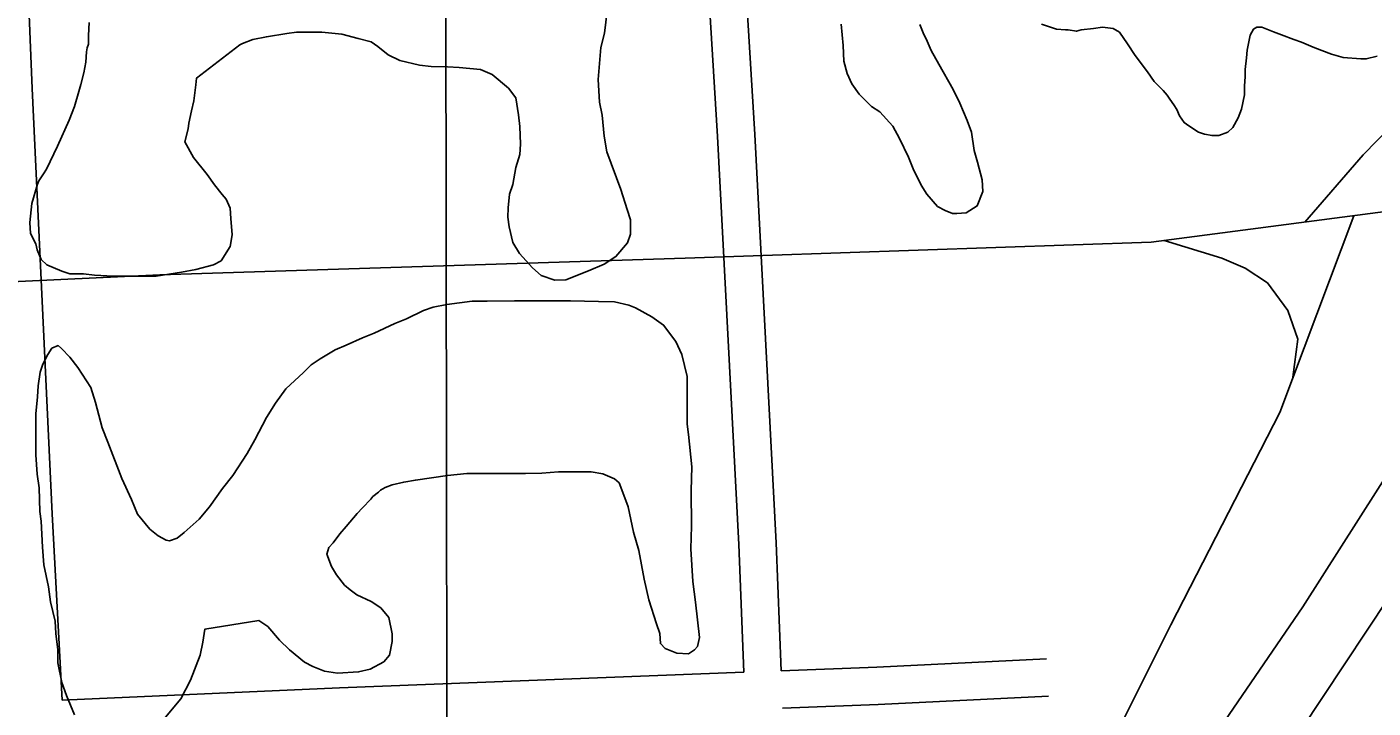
# Model space of a CAD drawing. Extents: x 3313447 to 3351316, y 703786 to 729172.
# Drawn here: x 3332992 to 3334072, y 724123 to 724670 of the extents above; entities that cross this region are included whole.
import ezdxf

# ---------------------------------------------------------------- set-up
doc = ezdxf.new("R2010")
doc.units = 0
for name, color, linetype in [('V-GRID-MAJR', 7, 'Continuous'), ('V-ROAD-CNTR', 7, 'Continuous'), ('V-SITE-VEGE', 7, 'Continuous')]:
    doc.layers.add(name, color=color, linetype=linetype)

msp = doc.modelspace()

# ---------------------------------------------------------------- linework, layer by layer
at = {"layer": 'V-GRID-MAJR'}
msp.add_spline([(3333341.782, 715247.1190000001), (3333332.965, 721308.783), (3333324.149, 727370.476), (3333324.144, 727373.911)], degree=3, dxfattribs=at)
at = {"layer": 'V-ROAD-CNTR'}
for points in [[(3334468.858024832, 724888.564195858), (3334301.246360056, 724636.43370012), (3334136.081690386, 724392.9481870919), (3334015.777930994, 724203.9435651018), (3333904.534153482, 724041.196890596), (3333828.76030503, 723921.9911290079), (3333762.56543742, 723801.493370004), (3333661.066640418, 723601.4807700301), (3333587.6997871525, 723416.235140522), (3333523.6789151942, 723226.7185195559), (3333478.842004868, 723047.6008777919), (3333456.2670500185, 722892.626187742), (3333434.1050943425, 722744.84248331), (3333423.6431152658, 722595.368782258), (3333418.3401258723, 722465.5430419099), (3333421.9061187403, 722328.3353163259), (3333432.482097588, 722164.9876430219), (3333445.67107121, 721847.448278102), (3333463.983034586, 721496.3879802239), (3333476.5950093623, 721207.6325577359)], [(3333567.05582844, 724151.3426703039), (3333563.1108363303, 724253.938465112), (3333546.1238703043, 724581.521809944), (3333532.752897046, 724800.534371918)], [(3333597.0337684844, 724152.492668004), (3333593.08077639, 724255.292462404), (3333576.0758104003, 724583.2118065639), (3333562.678837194, 724802.662367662)], [(3332989.7139831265, 724778.0474168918), (3332995.959970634, 724620.240732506), (3333012.2329380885, 724278.588415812), (3333020.225922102, 724128.8677152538)], [(3331424.992112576, 724746.6224797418), (3331632.875696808, 724732.4075081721), (3332016.7099291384, 724696.5795798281), (3332317.791326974, 724669.5716338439), (3332396.310169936, 724658.702655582), (3332478.0090065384, 724664.7946433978), (3332531.333899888, 724655.9866610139), (3332579.79280297, 724640.0306929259), (3332613.983734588, 724622.4317281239), (3332646.449669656, 724596.5937798), (3332669.5716234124, 724575.0258229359), (3332688.740585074, 724545.2398825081), (3332712.6615372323, 724514.310944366), (3332736.443489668, 724497.2239785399), (3332762.9114367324, 724478.15901667), (3332790.79238097, 724463.362046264), (3332819.325323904, 724455.8910612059), (3332849.9102627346, 724454.943063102), (3332911.058140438, 724461.5780498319), (3333098.473765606, 724470.4120321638), (3333519.99092257, 724483.791005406), (3333894.0541744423, 724496.6029797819), (3334178.218606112, 724533.857905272), (3334198.633565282, 724535.985901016)], [(3333537.83588688, 721082.71080758), (3333519.8479228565, 721410.5401519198), (3333502.891956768, 721812.9763470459), (3333488.01598652, 722048.5838758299), (3333478.70600514, 722232.885507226), (3333473.6980151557, 722355.685261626), (3333471.902018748, 722481.22801054), (3333478.433005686, 722613.95274509), (3333485.2929919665, 722720.6035317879), (3333505.814950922, 722858.2972563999), (3333530.369901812, 722980.8440113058), (3333571.5758193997, 723152.869667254), (3333611.3227399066, 723294.6593836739), (3333672.859616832, 723460.078052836), (3333707.25054805, 723548.8218753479), (3333767.713427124, 723664.852643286), (3333839.6762831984, 723807.87035725), (3333905.4521516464, 723924.021124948), (3333996.9169687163, 724078.566815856), (3334119.6167233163, 724263.848445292), (3334270.1974221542, 724480.2060125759), (3334397.302167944, 724674.590623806)], [(3334166.766629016, 724665.38864221), (3334108.2337460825, 724612.134748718), (3334064.1828341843, 724566.962839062), (3334017.330927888, 724512.764947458)], [(3334056.692849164, 724517.9259371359), (3333997.251968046, 724360.0022529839), (3333909.7411430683, 724189.3165943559), (3333810.1983421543, 723989.7649934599), (3333743.5484754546, 723857.6232577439), (3333687.182588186, 723733.1255067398), (3333638.928684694, 723545.583881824)], [(3334007.873946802, 724388.2221965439), (3334011.8689388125, 724418.786135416), (3334003.7679550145, 724441.7840894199), (3333987.53998747, 724464.03904491), (3333969.5650234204, 724475.828021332), (3333950.902060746, 724483.7520054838), (3333904.4181537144, 724497.9619770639)], [(3333597.032768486, 724152.493668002), (3333673.803614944, 724155.438662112), (3333810.177342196, 724162.0576488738)], [(3333020.224922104, 724128.866715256), (3333242.688477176, 724138.9006951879), (3333567.054828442, 724151.343670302)], [(3333598.18576618, 724122.515727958), (3333675.10561234, 724125.4667220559), (3333811.631339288, 724132.093708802)]]:
    msp.add_lwpolyline(points, dxfattribs=at)
at = {"layer": 'V-SITE-VEGE'}
for points in [[(3333457.526, 724682.233), (3333455.271, 724664.6730000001), (3333452.486, 724653.153), (3333450.2, 724627.361), (3333451.236, 724609.24), (3333453.397, 724598.804), (3333454.984, 724581.777), (3333457.139, 724569.147), (3333468.563, 724538.914), (3333473.447, 724522.976), (3333476.165, 724514.731), (3333476.128, 724503.205), (3333473.906, 724496.076), (3333464.534, 724485.127), (3333455.183, 724479.121), (3333442.537, 724473.675), (3333424.395, 724466.601), (3333415.611, 724466.083), (3333404.644, 724469.962), (3333397.5300000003, 724476.0260000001), (3333387.1380000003, 724487.589), (3333381.678, 724496.3910000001), (3333378.9790000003, 724509.027), (3333377.906, 724516.718), (3333377.932, 724524.404), (3333379.069, 724535.375), (3333381.84, 724543.055), (3333384.083, 724556.77), (3333387.413, 724567.189), (3333387.988, 724575.422), (3333387.488, 724589.696), (3333386.423, 724599.033), (3333384.275, 724612.765), (3333378.262, 724620.471), (3333365.1240000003, 724631.496), (3333355.806, 724635.371), (3333338.793, 724637.0750000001), (3333329.4620000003, 724637.656), (3333316.286, 724637.701), (3333306.9590000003, 724638.832), (3333291.052, 724642.729), (3333281.736, 724647.153), (3333273.523, 724653.768), (3333268.0470000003, 724657.63), (3333257.627, 724660.412), (3333244.4620000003, 724663.75), (3333228.5470000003, 724665.452), (3333208.237, 724665.5210000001), (3333200.5470000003, 724664.448), (3333184.069, 724661.761), (3333173.0810000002, 724659.603), (3333164.838, 724656.336), (3333162.636, 724655.246), (3333127.96, 724628.4670000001), (3333127.392, 724622.978), (3333125.703, 724610.358), (3333124.0270000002, 724602.13), (3333121.799, 724592.256), (3333121.234, 724587.865), (3333118.453, 724577.4450000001), (3333125.545, 724564.795), (3333136.477, 724551.034), (3333142.488, 724542.779), (3333148.4990000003, 724535.072), (3333151.782, 724531.218), (3333155.051, 724524.068), (3333155.571, 724515.833), (3333156.623, 724502.654), (3333154.944, 724493.328), (3333147.768, 724481.824), (3333141.716, 724478.551), (3333127.431, 724474.756), (3333115.897, 724472.6020000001), (3333095.573, 724469.376), (3333060.988, 724469.495), (3333046.169, 724470.095), (3333037.389, 724471.223), (3333026.41, 724471.26), (3333019.829, 724473.48), (3333007.771, 724478.461), (3333003.392, 724482.868), (3333000.126, 724490.5650000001), (3332999.044, 724495.511), (3332994.682, 724503.758), (3332994.162, 724512.546), (3332995.862, 724527.91), (3333000.306, 724543.2660000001), (3333001.414, 724546.006), (3333005.274, 724551.483), (3333007.484, 724555.318), (3333016.3310000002, 724573.953), (3333025.736, 724594.781), (3333030.166, 724605.746), (3333033.502, 724617.811), (3333035.167, 724623.296), (3333037.393, 724632.62), (3333039.0700000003, 724641.398), (3333039.65, 724649.631)], [(3333039.65, 724649.631), (3333040.207, 724652.922), (3333041.3170000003, 724655.664), (3333041.344, 724662.802), (3333041.9250000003, 724673.23)], [(3333708.367, 724671.4890000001), (3333711.091, 724664.893), (3333714.363, 724658.294), (3333717.628, 724650.598), (3333723.631, 724639.598), (3333735.089, 724619.245), (3333740.541, 724608.247), (3333746.531, 724594.503), (3333749.794, 724585.16), (3333751.938, 724570.328), (3333754.6520000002, 724560.987), (3333758.4450000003, 724546.7000000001), (3333758.963, 724537.368), (3333754.529, 724525.854), (3333745.7290000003, 724520.394), (3333738.038, 724519.872), (3333734.747, 724519.884), (3333728.716, 724522.1), (3333722.6890000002, 724525.414), (3333713.94, 724535.326), (3333709.571, 724542.4770000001), (3333703.032, 724555.675), (3333699.219, 724565.022), (3333692.132, 724579.868), (3333686.679, 724589.768), (3333676.287, 724601.331), (3333669.715, 724605.746), (3333659.866, 724615.661), (3333653.855, 724623.916), (3333650.042, 724632.1630000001), (3333647.33, 724642.0530000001), (3333646.827, 724654.681), (3333645.239, 724671.706)], [(3333914.545, 724603.258), (3333912.364, 724607.108), (3333909.085, 724611.511), (3333906.9, 724614.813), (3333903.619, 724618.667), (3333896.508, 724625.829), (3333891.044, 724633.532), (3333881.21, 724646.741), (3333875.201, 724656.094), (3333868.645, 724665.4500000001), (3333863.716, 724668.21), (3333854.938, 724669.339), (3333847.795, 724668.2660000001), (3333837.907, 724667.203), (3333834.065, 724666.117), (3333827.481, 724667.238), (3333825.2830000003, 724667.246), (3333818.15, 724667.817), (3333813.214, 724669.482), (3333806.085, 724671.702)], [(3334075.541, 724646.074), (3334066.751, 724643.909), (3334062.36, 724643.925), (3334048.089, 724645.0700000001), (3334038.767, 724647.8470000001), (3334031.091, 724650.618), (3334023.964, 724653.389), (3334014.643, 724657.262), (3334008.614, 724659.48), (3333998.745, 724663.357), (3333992.164, 724665.5750000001), (3333982.846, 724669.451), (3333979.004, 724669.462), (3333976.254, 724667.8250000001), (3333973.491, 724662.894), (3333971.252, 724650.8250000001), (3333970.685, 724644.787), (3333969.555, 724635.459), (3333969.532, 724629.419), (3333968.961, 724622.286), (3333968.936, 724615.149), (3333966.7, 724603.629), (3333963.929, 724596.502), (3333959.511, 724588.83), (3333955.657, 724585), (3333948.509, 724582.28), (3333943.021, 724582.299), (3333936.985, 724583.419), (3333932.054, 724585.082), (3333924.382, 724590.0480000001), (3333920.5500000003, 724592.807), (3333916.7260000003, 724598.31), (3333914.545, 724603.258)], [(3333068.115, 724306.976), (3333075.744, 724289.932), (3333080.647, 724278.388), (3333090.483, 724266.274), (3333097.053, 724260.763), (3333103.629, 724257.447), (3333106.372, 724256.89), (3333112.417, 724259.0650000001), (3333117.9220000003, 724263.437), (3333130.038, 724274.3740000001), (3333138.306, 724284.2270000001), (3333148.788, 724299.013), (3333157.058, 724309.415), (3333168.647, 724326.944), (3333174.724, 724337.9010000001), (3333184.1180000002, 724355.985), (3333191.292, 724367.488), (3333199.568, 724378.99), (3333213.886, 724392.115), (3333219.946, 724398.132), (3333227.097, 724403.05), (3333239.203, 724410.144), (3333247.997, 724413.955), (3333261.1920000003, 724419.9500000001), (3333270.537, 724423.757), (3333287.032, 724431.39), (3333296.379, 724435.199), (3333310.125, 724441.738), (3333317.819, 724444.458), (3333328.807, 724446.617), (3333349.127, 724449.291), (3333361.204, 724449.25), (3333383.165, 724449.724), (3333412.81, 724449.623), (3333428.18, 724449.5700000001), (3333450.686, 724448.943), (3333463.313, 724448.9), (3333474.8310000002, 724446.117), (3333480.3140000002, 724443.9010000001), (3333493.464, 724436.719), (3333502.774, 724430.1), (3333512.611, 724416.89), (3333517.518, 724406.443), (3333521.845, 724388.861), (3333521.714, 724350.434), (3333522.7830000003, 724342.1950000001), (3333525.44, 724316.384), (3333524.825, 724297.172), (3333525.276, 724268.625), (3333524.665, 724250.513), (3333526.222, 724224.157), (3333528.36, 724207.677), (3333531.557, 724179.121), (3333529.886, 724171.99), (3333527.68, 724169.254), (3333522.728, 724165.9770000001), (3333513.397, 724166.559), (3333504.079, 724170.434)], [(3333030.1350000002, 724117.1630000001), (3333023.6, 724132.558), (3333019.792, 724143.001), (3333016.555, 724158.93), (3333016.589, 724169.363), (3333014.988, 724182.541), (3333014.472, 724192.425), (3333010.683, 724207.81), (3333009.077, 724219.893), (3333005.295, 724237.473), (3333004.2460000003, 724251.75), (3333003.22, 724272.615), (3333002.149, 724280.3030000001), (3333001.666, 724299.519), (3333000.056, 724310.505), (3332999.011, 724325.879), (3332999.1240000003, 724358.817), (3333000.269, 724372.536), (3333000.848, 724381.318), (3333002.534, 724392.291), (3333004.754, 724398.872), (3333008.6210000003, 724406.544), (3333011.93, 724411.471), (3333016.878, 724413.652), (3333019.616, 724411.446), (3333026.18, 724404.289), (3333032.74, 724396.031), (3333043.115, 724380.0750000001), (3333046.916, 724367.984), (3333052.335, 724347.653), (3333056.687, 724336.111), (3333068.115, 724306.976)], [(3333504.079, 724170.434), (3333500.2490000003, 724174.2880000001), (3333499.7290000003, 724182.525), (3333497.009, 724190.219), (3333491.037, 724209.454), (3333487.251, 724225.937), (3333482.937, 724249.007), (3333478.598, 724263.845), (3333474.274, 724284.171), (3333471.014, 724293.514), (3333467.205, 724303.41), (3333463.373, 724306.718), (3333454.054, 724310.593), (3333444.728, 724312.27), (3333418.376, 724312.36), (3333405.197, 724311.307), (3333392.021, 724310.806), (3333344.81, 724310.9670000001), (3333329.434, 724309.372), (3333303.619, 724305.618), (3333294.282, 724304.004), (3333284.943, 724301.84), (3333279.444, 724299.662), (3333275.594, 724297.479), (3333273.941, 724295.839), (3333269.54, 724292.56), (3333267.883, 724290.373), (3333261.272, 724283.256), (3333256.865, 724278.879), (3333248.046, 724268.48), (3333243.086, 724262.461), (3333237.571, 724255.34), (3333234.2630000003, 724251.51), (3333232.598, 724246.025), (3333236.407, 724236.129), (3333240.227, 724229.529), (3333246.787, 724221.2710000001), (3333251.165, 724217.415), (3333256.642, 724213.554), (3333268.149, 724208.025), (3333275.819, 724203.058), (3333282.383, 724195.35), (3333285.08, 724182.165), (3333285.06, 724176.125), (3333282.825, 724165.156), (3333278.414, 724159.68), (3333267.414, 724153.679), (3333258.075, 724151.514), (3333241.052, 724150.476), (3333230.63, 724152.157), (3333221.307, 724156.032), (3333214.733, 724159.35), (3333202.6890000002, 724169.272), (3333194.483, 724176.985), (3333185.187, 724187.995), (3333181.9020000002, 724190.205), (3333178.068, 724192.962), (3333134.6750000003, 724185.974), (3333132.992, 724175.55), (3333130.761, 724165.127), (3333123.006, 724144.8420000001), (3333115.268, 724130.045), (3333103.142, 724115.267)]]:
    msp.add_lwpolyline(points, dxfattribs=at)

doc.saveas('drawing.dxf')
